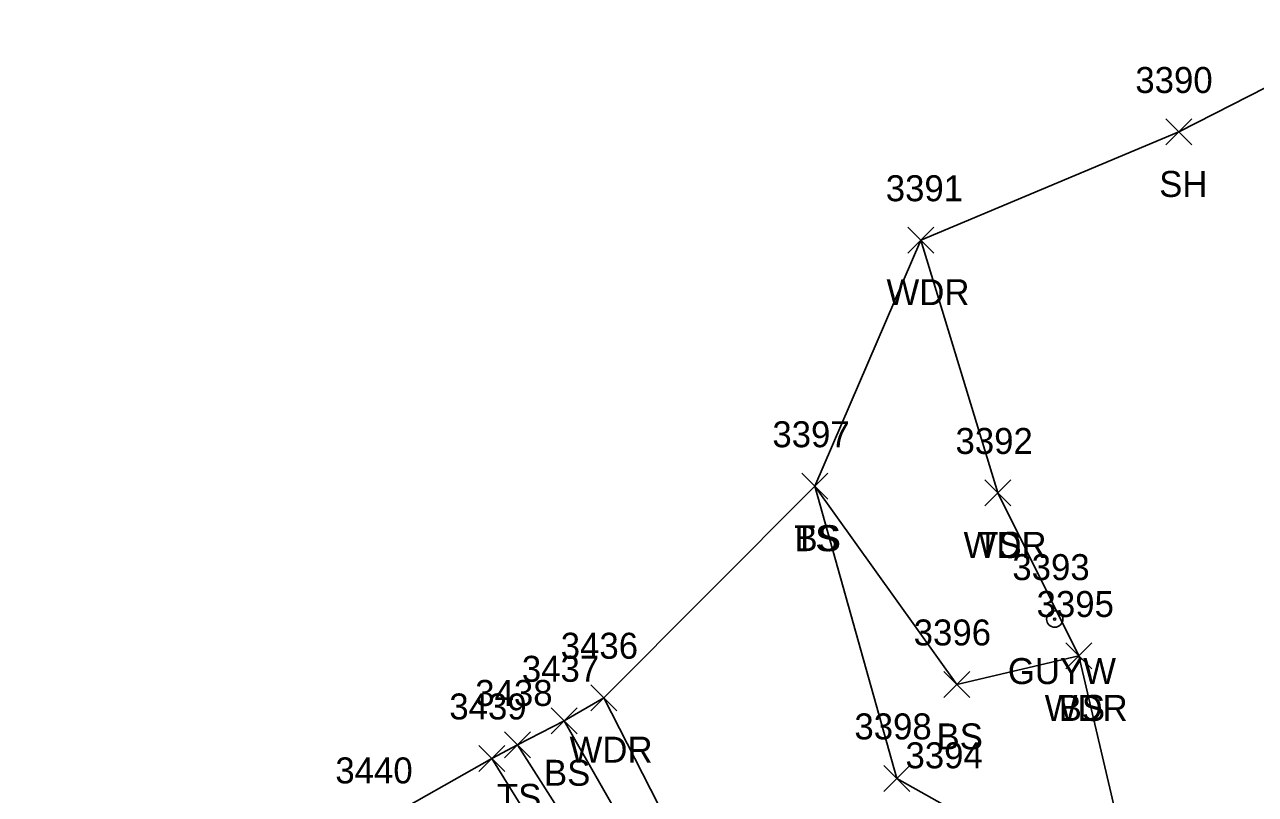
# Model space of a CAD drawing. Extents: x 1461855 to 1464118, y 556196 to 557441.
# Drawn here: x 1461858 to 1461952.7, y 556723.3 to 556782.6 of the extents above; entities that cross this region are included whole.
import ezdxf

# ---------------------------------------------------------------- set-up
doc = ezdxf.new("R2010")
doc.units = 0
for name, color, linetype in [('L_A', 7, 'Continuous'), ('L_I', 7, 'Continuous'), ('L_TIC', 7, 'Continuous'), ('LAWA', 7, 'Continuous'), ('LELB', 7, 'Continuous'), ('LSOGP', 7, 'Continuous'), ('P_I', 7, 'Continuous'), ('P_TIC', 7, 'Continuous'), ('PET', 7, 'Continuous'), ('U_A', 7, 'Continuous'), ('U_I', 7, 'Continuous'), ('UPGW', 7, 'Continuous')]:
    doc.layers.add(name, color=color, linetype=linetype)

msp = doc.modelspace()

# ---------------------------------------------------------------- linework, layer by layer
at = {"layer": 'L_TIC'}
for points in [[(1461945.843, 556773.323), (1461947.843, 556775.323)], [(1461947.843, 556773.323), (1461945.843, 556775.323)], [(1461925.987, 556764.992), (1461927.987, 556766.992)], [(1461927.987, 556764.992), (1461925.987, 556766.992)], [(1461917.83, 556746.056), (1461919.83, 556748.056)], [(1461919.83, 556746.056), (1461917.83, 556748.056)], [(1461917.83, 556746.056), (1461919.83, 556748.056)], [(1461919.83, 556746.056), (1461917.83, 556748.056)], [(1461931.919, 556745.538), (1461933.919, 556747.538)], [(1461933.919, 556745.538), (1461931.919, 556747.538)], [(1461931.919, 556745.538), (1461933.919, 556747.538)], [(1461933.919, 556745.538), (1461931.919, 556747.538)], [(1461938.159, 556732.989), (1461940.159, 556734.989)], [(1461940.159, 556732.989), (1461938.159, 556734.989)], [(1461938.159, 556732.989), (1461940.159, 556734.989)], [(1461940.159, 556732.989), (1461938.159, 556734.989)], [(1461928.759, 556730.798), (1461930.759, 556732.798)], [(1461930.759, 556730.798), (1461928.759, 556732.798)], [(1461901.601, 556729.777), (1461903.601, 556731.777)], [(1461903.601, 556729.777), (1461901.601, 556731.777)], [(1461898.554, 556728), (1461900.554, 556730)], [(1461900.554, 556728), (1461898.554, 556730)], [(1461894.967, 556726.144), (1461896.967, 556728.144)], [(1461896.967, 556726.144), (1461894.967, 556728.144)], [(1461924.141, 556723.567), (1461926.141, 556725.567)], [(1461926.141, 556723.567), (1461924.141, 556725.567)]]:
    msp.add_lwpolyline(points, dxfattribs=at)
at = {"layer": 'LAWA'}
msp.add_lwpolyline([(1461926.987, 556765.992), (1461932.919, 556746.538), (1461939.159, 556733.989), (1461943.815, 556714.07), (1461947.975, 556688.088), (1461945.413, 556674.732), (1461937.382, 556671.345), (1461928.85, 556682.169), (1461913.933, 556708.582), (1461902.601, 556730.777)], dxfattribs=at)
at = {"layer": 'LELB'}
for points in [[(1461939.159, 556733.989), (1461929.759, 556731.798), (1461918.83, 556747.056)], [(1461918.83, 556747.056), (1461925.141, 556724.567), (1461943.815, 556714.07)], [(1461899.554, 556729), (1461911.96, 556707.296), (1461930.781, 556673.211), (1461935.802, 556666.155)], [(1461895.967, 556727.144), (1461909.481, 556705.911), (1461928.974, 556672.704), (1461932.884, 556666.779)]]:
    msp.add_lwpolyline(points, dxfattribs=at)
at = {"layer": 'LSOGP'}
msp.add_lwpolyline([(1461963.066, 556782.587), (1461946.843, 556774.323), (1461926.987, 556765.992), (1461918.83, 556747.056), (1461902.601, 556730.777), (1461899.554, 556729), (1461895.967, 556727.144), (1461893.981, 556726.102), (1461885.29, 556721.181), (1461875.912, 556716.37), (1461874.548, 556715.325), (1461871.708, 556713.061), (1461866.11, 556709.605), (1461860.82, 556706.9), (1461858.034, 556705.764), (1461866.582, 556689.127), (1461867.209, 556677.536), (1461862.044, 556667.595), (1461868.287, 556644.972), (1461872.959, 556631.814), (1461870.489, 556624.544), (1461869.707, 556611.539)], dxfattribs=at)
at = {"layer": 'P_TIC'}
for points in [[(1461892.981, 556725.102), (1461894.981, 556727.102)], [(1461894.981, 556725.102), (1461892.981, 556727.102)]]:
    msp.add_lwpolyline(points, dxfattribs=at)
at = {"layer": 'PET'}
msp.add_lwpolyline([(1461893.981, 556726.102), (1461907.245, 556704.732), (1461929.095, 556667.663), (1461940.035, 556644.486)], dxfattribs=at)
at = {"layer": 'UPGW'}
for radius in [0.625, 0.0833]:
    msp.add_circle((1461937.295, 556736.827), radius, dxfattribs=at)

# ---------------------------------------------------------------- texts
at = {"layer": 'L_A'}
for s, p in [('SH', (1461945.332, 556769.323)), ('WDR', (1461924.349, 556760.992)), ('TS', (1461917.239, 556742.056)), ('BS', (1461917.271, 556742.056)), ('WDR', (1461930.281, 556741.538)), ('TS', (1461931.328, 556741.538)), ('WDR', (1461936.521, 556728.989)), ('BS', (1461937.6, 556728.989)), ('BS', (1461928.2, 556726.798)), ('WDR', (1461899.964, 556725.777)), ('BS', (1461897.995, 556724)), ('TS', (1461894.376, 556722.144))]:
    msp.add_text(s, height=2, dxfattribs=at).set_placement(p)
at = {"layer": 'L_I'}
for s, p in [('3390', (1461943.497, 556777.323)), ('3391', (1461924.294, 556768.992)), ('3397', (1461915.57, 556750.056)), ('3397', (1461915.57, 556750.056)), ('3392', (1461929.659, 556749.538)), ('3392', (1461929.659, 556749.538)), ('3395', (1461935.899, 556736.989)), ('3395', (1461935.899, 556736.989)), ('3396', (1461926.444, 556734.798)), ('3436', (1461899.286, 556733.777)), ('3437', (1461896.294, 556732)), ('3438', (1461892.707, 556730.144)), ('3398', (1461921.881, 556727.567))]:
    msp.add_text(s, height=2, dxfattribs=at).set_placement(p)
at = {"layer": 'P_I'}
for s, p in [('3439', (1461890.713, 556729.102)), ('3440', (1461881.943, 556724.181))]:
    msp.add_text(s, height=2, dxfattribs=at).set_placement(p)
at = {"layer": 'U_A'}
msp.add_text('GUYW', height=2, dxfattribs=at).set_placement((1461933.688, 556731.827))
at = {"layer": 'U_I'}
for s, p in [('3393', (1461934.035, 556739.827)), ('3394', (1461925.81, 556725.343))]:
    msp.add_text(s, height=2, dxfattribs=at).set_placement(p)

doc.saveas('drawing.dxf')
